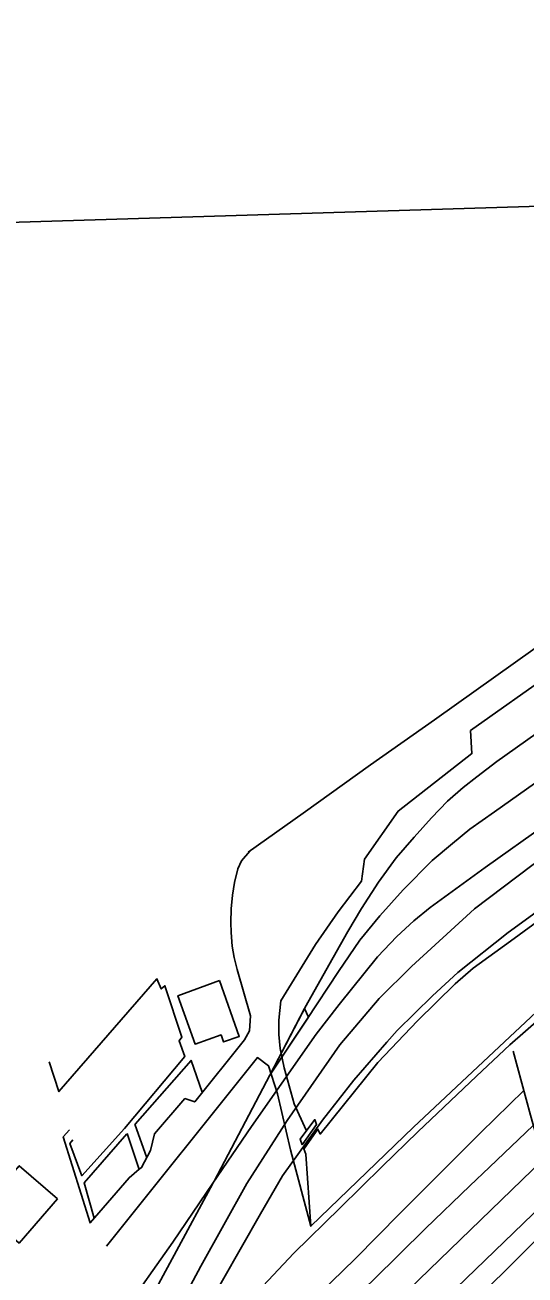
# Model space of a CAD drawing. Extents: x 6541740 to 6566395, y 5525066 to 5530361.
# Drawn here: x 6553839.7 to 6553880.5, y 5525397.5 to 5525499.4 of the extents above; entities that cross this region are included whole.
import ezdxf

# ---------------------------------------------------------------- set-up
doc = ezdxf.new("R2010")
doc.units = 0
for name, color, linetype in [('ps_wymiarowanie', 7, 'Continuous'), ('TOR_PS_OPIS_T-ukresy', 7, 'Continuous'), ('TOR_PS_P-chodniki i place ładunkowe', 7, 'Continuous'), ('TOR_PS_T-rowy otwarte nieumocnione', 7, 'Continuous'), ('TOR_PS_T-wypelnienia', 7, 'Continuous')]:
    doc.layers.add(name, color=color, linetype=linetype)

msp = doc.modelspace()

# ---------------------------------------------------------------- linework, layer by layer
at = {"layer": 'ps_wymiarowanie'}
for points in [[(6553855.56, 5525421.54), (6553857.18, 5525416.98), (6553855.89, 5525416.53), (6553855.69, 5525417.1), (6553853.57, 5525416.35), (6553852.17, 5525420.29)], [(6553842.35, 5525403.74), (6553839.22, 5525400.14), (6553836.1, 5525402.85), (6553839.24, 5525406.45)]]:
    msp.add_lwpolyline(points, close=True, dxfattribs=at)
at = {"layer": 'TOR_PS_OPIS_T-ukresy'}
for points in [[(6553859.66, 5525413.81), (6553862.69, 5525418.37), (6553865.26, 5525422.26), (6553867.01, 5525424.81), (6553868.65, 5525426.81), (6553870.55, 5525428.91), (6553872.9, 5525431.32), (6553874.56, 5525432.7), (6553875.99, 5525433.86), (6553877.99, 5525435.28), (6553881.25, 5525437.58), (6553885.06, 5525440.27), (6553889.76, 5525443.59), (6553894.39, 5525447), (6553896.57, 5525448.41), (6553898.28, 5525449.29), (6553900.2, 5525450.14), (6553903.87, 5525451.08)], [(6553851.11, 5525392.78), (6553854.04, 5525398.25), (6553857.8, 5525405.01), (6553861.07, 5525410.13), (6553865.38, 5525416.29), (6553868.58, 5525420.07), (6553871.23, 5525422.68), (6553876.35, 5525427.38), (6553881.04, 5525430.9), (6553885.01, 5525433.65), (6553887.46, 5525435.43), (6553893.84, 5525439.66), (6553898.02, 5525442.73), (6553901.11, 5525444.67), (6553904.36, 5525446.57), (6553906.25, 5525447.27), (6553907.35, 5525447.54), (6553908.84, 5525447.85), (6553910.84, 5525448.25), (6553916.61, 5525448.86), (6553919.71, 5525449.02), (6553923.98, 5525449.42), (6553928.32, 5525449.83)], [(6553846.71, 5525380.17), (6553849.53, 5525384.17), (6553854.86, 5525391.64), (6553856.52, 5525393.7), (6553858.69, 5525396.2), (6553861.63, 5525399.33), (6553865.39, 5525403.02), (6553868.84, 5525406.38), (6553871.75, 5525409.21), (6553876.52, 5525413.74), (6553879.25, 5525416.29), (6553882, 5525418.72), (6553885.68, 5525421.78), (6553889.6, 5525424.81), (6553892.46, 5525427.05), (6553895.88, 5525429.36), (6553900.53, 5525432.67), (6553907.65, 5525437.77), (6553911.56, 5525440.37), (6553912.99, 5525441.17), (6553915.56, 5525442.44), (6553927.23, 5525446.6), (6553931.55, 5525447.95)], [(6553881.36, 5525441.62), (6553878.19, 5525439.38), (6553876.56, 5525438.14), (6553875.44, 5525437.27), (6553874.16, 5525436.14), (6553872.86, 5525434.8), (6553871.43, 5525433.22), (6553869.98, 5525431.52), (6553868.52, 5525429.54), (6553867.14, 5525427.39), (6553866.04, 5525425.52), (6553864.24, 5525422.35), (6553862.63, 5525419.51)], [(6553847.65, 5525394.41), (6553851.76, 5525400.22), (6553855.03, 5525405.03), (6553858.18, 5525409.65), (6553863.44, 5525417.15), (6553865.33, 5525419.58), (6553868.45, 5525423.46), (6553870.02, 5525425.13), (6553871.42, 5525426.41), (6553872.74, 5525427.48), (6553877.22, 5525430.75), (6553882.21, 5525434.27)], [(6553846.63, 5525380.2), (6553849.19, 5525384.91), (6553854.26, 5525394.37), (6553858.92, 5525402.52), (6553860.71, 5525405.61), (6553863.96, 5525410.17), (6553866.53, 5525413.42), (6553869.22, 5525416.51), (6553870.06, 5525417.46), (6553872.92, 5525420.28), (6553875, 5525422.19), (6553879.11, 5525425.45), (6553883.19, 5525428.41), (6553887.74, 5525431.59)], [(6553855.12, 5525405.19), (6553859.66, 5525413.81), (6553862.63, 5525419.51)], [(6553852.05, 5525399.5), (6553855.02, 5525404.99)], [(6553852.05, 5525399.5), (6553847.34, 5525390.78), (6553842.36, 5525381.72)]]:
    msp.add_lwpolyline(points, dxfattribs=at)
msp.add_lwpolyline([(6553859.66, 5525413.81), (6553862.5, 5525419.25), (6553862.81, 5525418.56)], close=True, dxfattribs=at)
at = {"layer": 'TOR_PS_P-chodniki i place ładunkowe'}
msp.add_lwpolyline([(6554371.94, 5525212.51), (6553522.34, 5525186.44), (6553513.53, 5525473.31), (6554363.13, 5525499.38)], close=True, dxfattribs=at)
at = {"layer": 'TOR_PS_T-rowy otwarte nieumocnione'}
for points in [[(6553836.1, 5525356.56), (6553840.63, 5525360.96), (6553848.51, 5525368.53), (6553853.27, 5525373.12), (6553858, 5525377.73), (6553861.28, 5525380.86), (6553864.77, 5525384.21), (6553869.97, 5525389.28), (6553873.79, 5525392.89), (6553877.45, 5525396.49), (6553879.19, 5525398.21), (6553882.14, 5525401.16), (6553884.94, 5525403.75), (6553887.24, 5525405.96), (6553889.39, 5525407.84), (6553891.01, 5525409.15), (6553892.63, 5525410.33), (6553895.15, 5525411.96), (6553899.06, 5525414.4), (6553901.48, 5525415.97), (6553903.95, 5525417.66), (6553906.06, 5525419.05), (6553911.88, 5525423.68)], [(6553846.73, 5525378.15), (6553850.23, 5525382.14), (6553854, 5525386.36), (6553858.4, 5525390.66), (6553862.78, 5525395.1), (6553866.64, 5525398.85), (6553870.29, 5525402.59), (6553876.87, 5525409.16), (6553880.37, 5525412.58)], [(6553821.53, 5525346.95), (6553821.76, 5525347.15), (6553827.83, 5525352.22), (6553832.75, 5525356.33), (6553837.38, 5525360.39), (6553840.03, 5525362.89), (6553857.46, 5525379.67), (6553869.43, 5525391.22), (6553881.11, 5525402.5), (6553889.24, 5525410.12)], [(6553840.81, 5525371.53), (6553844.31, 5525375.45), (6553846.73, 5525378.15), (6553850.47, 5525381.29), (6553851.71, 5525382.31), (6553854.55, 5525384.71), (6553858.38, 5525388.03), (6553861.72, 5525390.95), (6553864.64, 5525393.83), (6553868.11, 5525397.15), (6553872.36, 5525401.34), (6553875.97, 5525404.81), (6553877.57, 5525406.32), (6553881.15, 5525409.71)], [(6553833.52, 5525359.61), (6553839.13, 5525365.53), (6553881.91, 5525406.89)]]:
    msp.add_lwpolyline(points, dxfattribs=at)
at = {"layer": 'TOR_PS_T-wypelnienia'}
for p, q in [((6553876.03, 5525441.91), (6553891.52, 5525452.86)), ((6553849.64, 5525407.08), (6553848.66, 5525409.82)), ((6553848.03, 5525409.07), (6553849.01, 5525406.15))]:
    msp.add_line(p, q, dxfattribs=at)
for points in [[(6553909.87, 5525458.07), (6553906.99, 5525458.8), (6553904.67, 5525459.32), (6553902.64, 5525459.66), (6553901.52, 5525459.84), (6553899.61, 5525459.69), (6553897.43, 5525459.32), (6553896.47, 5525458.98), (6553895.48, 5525458.54), (6553894.08, 5525457.67), (6553888.38, 5525453.59), (6553881.31, 5525448.61), (6553873.1, 5525442.76), (6553867.89, 5525439.1), (6553862.39, 5525435.16), (6553857.9, 5525431.99)], [(6553862.45, 5525407.8), (6553863.59, 5525409.43), (6553863.78, 5525409.03), (6553868.48, 5525414.86), (6553871.71, 5525418.26), (6553874.78, 5525421.26), (6553876.26, 5525422.55), (6553879.29, 5525424.73), (6553884.06, 5525428.22), (6553891.06, 5525433.21), (6553896.94, 5525437.32), (6553902.88, 5525441.43), (6553908.25, 5525444.32)], [(6553876.03, 5525441.91), (6553876.15, 5525440.02), (6553870.13, 5525435.34), (6553867.38, 5525431.42), (6553867.14, 5525429.63), (6553865.24, 5525427.12), (6553863.4, 5525424.46), (6553860.56, 5525419.87), (6553860.4, 5525418.31), (6553860.41, 5525417.14), (6553860.52, 5525415.99), (6553860.84, 5525414.43), (6553861.66, 5525411.48), (6553862.62, 5525409.33)], [(6553858.03, 5525432.08), (6553857.36, 5525431.28), (6553857.06, 5525430.63), (6553856.79, 5525429.53), (6553856.63, 5525428.49), (6553856.51, 5525427.37), (6553856.49, 5525426.26), (6553856.52, 5525425.44), (6553856.6, 5525424.32), (6553856.77, 5525423.4), (6553857.01, 5525422.43), (6553858.1, 5525418.66), (6553858.02, 5525417.44), (6553857.59, 5525416.69), (6553853.54, 5525411.65), (6553852.74, 5525411.91), (6553850.27, 5525409.04), (6553849.95, 5525407.69), (6553849.21, 5525406.3), (6553849.02, 5525406.16), (6553848.19, 5525405.46), (6553845.01, 5525401.78), (6553842.82, 5525408.79), (6553843.34, 5525409.36)], [(6553847.81, 5525409.49), (6553852.74, 5525415.34), (6553852.27, 5525416.61), (6553852.5, 5525416.92), (6553851.11, 5525421.11), (6553850.81, 5525420.85), (6553850.46, 5525421.68), (6553842.47, 5525412.49), (6553841.68, 5525414.9)], [(6553882.48, 5525416.86), (6553882.18, 5525417.91), (6553881.82, 5525419.37), (6553877.5, 5525415.33), (6553871.37, 5525409.58), (6553863.02, 5525401.51), (6553862.6, 5525407.39), (6553862.43, 5525407.82)], [(6553879.5, 5525415.77), (6553880.58, 5525411.86), (6553880.92, 5525410.56), (6553881.35, 5525409.03), (6553881.72, 5525407.74), (6553882.1, 5525406.17), (6553882.47, 5525404.74)], [(6553863.02, 5525401.51), (6553861.34, 5525407.73), (6553860.29, 5525412.29), (6553859.56, 5525414.59), (6553858.65, 5525415.25), (6553846.35, 5525399.9)], [(6553848.68, 5525409.84), (6553853.24, 5525415.02), (6553854.16, 5525412.43)], [(6553843.6, 5525408.56), (6553843.37, 5525408.26), (6553844.34, 5525405.63), (6553847.81, 5525409.49)], [(6553845.34, 5525402.17), (6553844.53, 5525405.05), (6553848.02, 5525409.05)]]:
    msp.add_lwpolyline(points, dxfattribs=at)
msp.add_lwpolyline([(6553862.31, 5525408.15), (6553863.48, 5525409.81), (6553863.33, 5525410.2), (6553862.14, 5525408.61)], close=True, dxfattribs=at)

doc.saveas('drawing.dxf')
